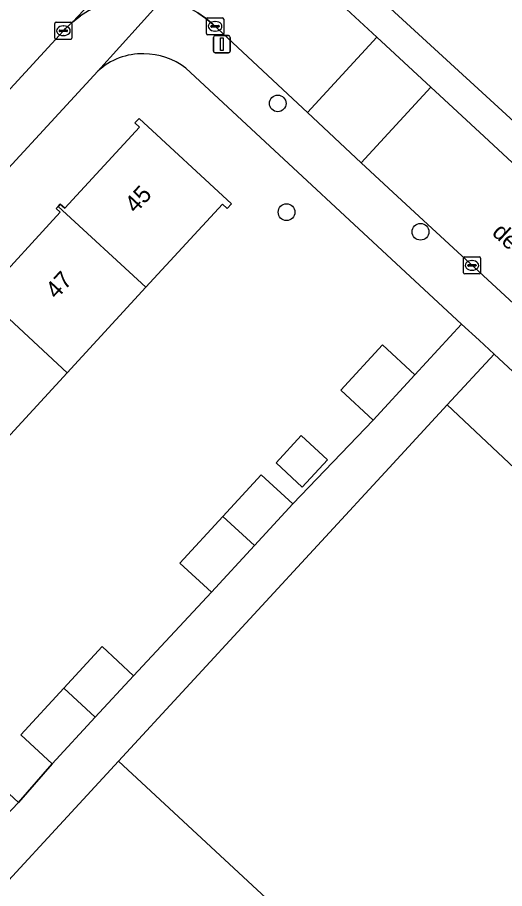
# Model space of a CAD drawing. Extents: x 159217 to 160349, y 381246 to 382172.
# Drawn here: x 159819.6 to 159848.1, y 381535.4 to 381586.3 of the extents above; entities that cross this region are included whole.
import ezdxf

# ---------------------------------------------------------------- set-up
doc = ezdxf.new("R2010")
doc.units = 0
for name, color, linetype in [('IMGEO_Boom', 7, 'Continuous'), ('IMGEO_Erf', 7, 'Continuous'), ('IMGEO_Kolk', 7, 'Continuous'), ('IMGEO_Lichtmast', 7, 'Continuous'), ('IMGEO_Openbare_ruimte_label', 7, 'Continuous'), ('IMGEO_Pand', 7, 'Continuous'), ('IMGEO_Pand_nummerreeks', 7, 'Continuous'), ('IMGEO_Rijbaan_lokaal_open', 7, 'Continuous'), ('IMGEO_Voetpad_open', 7, 'Continuous')]:
    doc.layers.add(name, color=color, linetype=linetype)

msp = doc.modelspace()

# ---------------------------------------------------------------- linework, layer by layer
at = {"layer": 'IMGEO_Boom'}
for centre in [(159834.841, 381581.307), (159835.36, 381574.95), (159843.195, 381573.805)]:
    msp.add_circle(centre, 0.489, dxfattribs=at)
at = {"layer": 'IMGEO_Erf'}
for points in [[(159891.859, 381656.228), (159840.577, 381600.766), (159843.162, 381598.335), (159836.759, 381591.155), (159854.989, 381574.45), (159863.492, 381583.729), (159861.622, 381585.458), (159864.266, 381588.318), (159866.785, 381591.042), (159868.655, 381589.313), (159872.741, 381593.716), (159870.871, 381595.445), (159873.515, 381598.305), (159876.034, 381601.029), (159877.904, 381599.3), (159881.961, 381603.666), (159884.605, 381606.525), (159884.405, 381606.71), (159882.189, 381604.314), (159880.519, 381605.858), (159882.735, 381608.254), (159885.254, 381610.979)], [(159824.319, 381583.193), (159764.137, 381517.952)], [(159816.889, 381543.015), (159819.68, 381540.44), (159821.649, 381542.703), (159819.81, 381544.4), (159822.324, 381547.125), (159824.567, 381549.557), (159826.406, 381547.86), (159830.964, 381552.738), (159829.125, 381554.435), (159831.639, 381557.16), (159833.882, 381559.592), (159835.721, 381557.895), (159840.421, 381562.8), (159838.53, 381564.545), (159840.976, 381567.197), (159842.867, 381565.452), (159845.603, 381568.403), (159829.458, 381583.371)], [(159817.74, 381570.204), (159822.114, 381574.946), (159821.883, 381575.159), (159822.002, 381575.288), (159822.12, 381575.416), (159822.38, 381575.176), (159826.752, 381579.916), (159826.485, 381580.162), (159826.727, 381580.424), (159832.139, 381575.432), (159831.883, 381575.155), (159831.603, 381575.413), (159827.127, 381570.56), (159822.523, 381565.569), (159817.864, 381560.519)], [(159854.322, 381560.319), (159847.497, 381566.647), (159844.752, 381563.687), (159869.124, 381540.774)]]:
    msp.add_lwpolyline(points, dxfattribs=at)
msp.add_lwpolyline([(159834.743, 381560.294), (159836.22, 381561.895), (159837.749, 381560.483), (159836.273, 381558.882)], close=True, dxfattribs=at)
for centre, radius, start, end in [((159826.9, 381580.405), 3.8, 88.362, 132.7968), ((159827.014, 381580.198), 4.005, 52.395, 90.0766)]:
    msp.add_arc(centre, radius, start, end, dxfattribs=at)
at = {"layer": 'IMGEO_Kolk'}
for p, q in [((159830.679, 381585.386), (159830.679, 381586.238)), ((159830.754, 381586.312), (159831.606, 381586.312)), ((159831.167, 381586.092), (159831.192, 381586.092)), ((159831.68, 381586.238), (159831.68, 381585.386)), ((159821.803, 381585.124), (159821.803, 381585.976)), ((159821.878, 381586.05), (159822.73, 381586.05)), ((159822.062, 381585.544), (159822.062, 381585.556)), ((159822.105, 381585.593), (159822.503, 381585.593)), ((159822.291, 381585.83), (159822.316, 381585.83)), ((159822.546, 381585.556), (159822.546, 381585.544)), ((159822.804, 381585.976), (159822.804, 381585.124)), ((159830.938, 381585.806), (159830.938, 381585.818)), ((159831.376, 381585.769), (159830.978, 381585.769)), ((159830.981, 381585.855), (159831.379, 381585.855)), ((159831.422, 381585.818), (159831.422, 381585.806)), ((159822.73, 381585.05), (159821.878, 381585.05)), ((159822.5, 381585.507), (159822.102, 381585.507)), ((159822.314, 381585.27), (159822.289, 381585.27)), ((159831.606, 381585.312), (159830.754, 381585.312)), ((159831.19, 381585.532), (159831.165, 381585.532)), ((159845.783, 381572.339), (159846.635, 381572.339)), ((159845.708, 381571.413), (159845.708, 381572.265)), ((159845.967, 381571.833), (159845.967, 381571.845)), ((159846.01, 381571.882), (159846.408, 381571.882)), ((159846.196, 381572.119), (159846.221, 381572.119)), ((159846.451, 381571.845), (159846.451, 381571.833)), ((159846.709, 381572.265), (159846.709, 381571.413)), ((159846.635, 381571.339), (159845.783, 381571.339)), ((159846.405, 381571.796), (159846.007, 381571.796)), ((159846.219, 381571.559), (159846.194, 381571.559))]:
    msp.add_line(p, q, dxfattribs=at)
for points in [[(159830.679, 381585.386), (159830.679, 381586.238)], [(159830.754, 381586.312), (159831.606, 381586.312)], [(159831.68, 381586.238), (159831.68, 381585.386)], [(159821.803, 381585.124), (159821.803, 381585.976)], [(159821.878, 381586.05), (159822.73, 381586.05)], [(159822.804, 381585.976), (159822.804, 381585.124)], [(159822.73, 381585.05), (159821.878, 381585.05)], [(159831.606, 381585.312), (159830.754, 381585.312)], [(159845.783, 381572.339), (159846.635, 381572.339)], [(159845.708, 381571.413), (159845.708, 381572.265)], [(159846.709, 381572.265), (159846.709, 381571.413)], [(159846.635, 381571.339), (159845.783, 381571.339)]]:
    msp.add_lwpolyline(points, dxfattribs=at)
for centre, radius, start, end in [((159830.756, 381586.236), 0.0765, 91.552, 178.448), ((159830.756, 381586.236), 0.0765, 91.552, 178.448), ((159831.604, 381586.236), 0.0765, 1.552, 88.448), ((159831.604, 381586.236), 0.0765, 1.552, 88.448), ((159821.88, 381585.974), 0.0765, 91.552, 178.448), ((159821.88, 381585.974), 0.0765, 91.552, 178.448), ((159822.102, 381585.553), 0.0403, 85.8775, 175.7526), ((159822.507, 381585.555), 0.0386, 1.7309, 96.639), ((159822.728, 381585.974), 0.0765, 1.552, 88.448), ((159822.728, 381585.974), 0.0765, 1.552, 88.448), ((159830.978, 381585.815), 0.0403, 85.8775, 175.7526), ((159830.975, 381585.805), 0.0366, 178.938, 274.7102), ((159831.379, 381585.812), 0.043, 264.8664, 352.4533), ((159831.383, 381585.817), 0.0386, 1.7309, 96.639), ((159821.88, 381585.126), 0.0765, 181.552, 268.448), ((159821.88, 381585.126), 0.0765, 181.552, 268.448), ((159822.099, 381585.543), 0.0366, 178.938, 274.7102), ((159822.503, 381585.55), 0.043, 264.8664, 352.4533), ((159822.728, 381585.126), 0.0765, 271.552, 358.448), ((159822.728, 381585.126), 0.0765, 271.552, 358.448), ((159830.756, 381585.388), 0.0765, 181.552, 268.448), ((159830.756, 381585.388), 0.0765, 181.552, 268.448), ((159831.604, 381585.388), 0.0765, 271.552, 358.448), ((159831.604, 381585.388), 0.0765, 271.552, 358.448), ((159845.785, 381572.263), 0.0765, 91.552, 178.448), ((159845.785, 381572.263), 0.0765, 91.552, 178.448), ((159846.633, 381572.263), 0.0765, 1.552, 88.448), ((159846.633, 381572.263), 0.0765, 1.552, 88.448), ((159846.007, 381571.842), 0.0403, 85.8775, 175.7526), ((159846.004, 381571.832), 0.0366, 178.938, 274.7102), ((159846.408, 381571.839), 0.043, 264.8664, 352.4533), ((159846.412, 381571.844), 0.0386, 1.7309, 96.639), ((159845.785, 381571.415), 0.0765, 181.552, 268.448), ((159845.785, 381571.415), 0.0765, 181.552, 268.448), ((159846.633, 381571.415), 0.0765, 271.552, 358.448), ((159846.633, 381571.415), 0.0765, 271.552, 358.448)]:
    msp.add_arc(centre, radius, start, end, dxfattribs=at)
for centre, major_axis, ratio, start_param, end_param in [((159831.166, 381585.812), (-0.387, 0.002), 0.722429, 4.712389, 7.853982), ((159831.191, 381585.812), (-0.39, 0.002), 0.717154, 1.570796, 4.712389), ((159822.29, 381585.55), (-0.387, 0.002), 0.722429, 4.712389, 7.853982), ((159822.315, 381585.55), (-0.39, 0.002), 0.717154, 1.570796, 4.712389), ((159846.195, 381571.839), (-0.387, 0.002), 0.722429, 4.712389, 7.853982), ((159846.22, 381571.839), (-0.39, 0.002), 0.717154, 1.570796, 4.712389)]:
    msp.add_ellipse(centre, major_axis=major_axis, ratio=ratio, start_param=start_param, end_param=end_param, dxfattribs=at)
at = {"layer": 'IMGEO_Lichtmast'}
for p, q in [((159831.077, 381584.366), (159831.077, 381585.166)), ((159831.077, 381585.166), (159831.077, 381584.366)), ((159831.177, 381585.266), (159831.967, 381585.266)), ((159831.967, 381585.266), (159831.177, 381585.266)), ((159832.067, 381585.166), (159832.067, 381584.366)), ((159832.067, 381584.366), (159832.067, 381585.166)), ((159831.967, 381584.266), (159831.177, 381584.266)), ((159831.177, 381584.266), (159831.967, 381584.266))]:
    msp.add_line(p, q, dxfattribs=at)
msp.add_lwpolyline([(159831.497, 381585.141), (159831.647, 381585.141), (159831.647, 381584.391), (159831.497, 381584.391), (159831.497, 381585.141)], dxfattribs=at)
for centre, start, end in [((159831.177, 381585.166), 90, 180), ((159831.177, 381585.166), 90, 180), ((159831.967, 381585.166), 0, 90), ((159831.967, 381585.166), 360, 90), ((159831.177, 381584.366), 180, 270), ((159831.177, 381584.366), 180, 270), ((159831.967, 381584.366), 270, 0), ((159831.967, 381584.366), 270, 0)]:
    msp.add_arc(centre, 0.1, start, end, dxfattribs=at)
at = {"layer": 'IMGEO_Pand'}
for points in [[(159822.002, 381575.288), (159827.127, 381570.56), (159831.603, 381575.413), (159831.883, 381575.155), (159832.139, 381575.432), (159826.727, 381580.424), (159826.485, 381580.162), (159826.752, 381579.916), (159822.38, 381575.176), (159822.12, 381575.416)], [(159817.406, 381570.289), (159822.523, 381565.569), (159827.127, 381570.56), (159822.002, 381575.288), (159821.883, 381575.159), (159822.114, 381574.946), (159817.74, 381570.204), (159817.517, 381570.409)], [(159812.767, 381565.221), (159817.864, 381560.519), (159822.523, 381565.569), (159817.406, 381570.289), (159817.294, 381570.168), (159817.531, 381569.95), (159813.091, 381565.137), (159812.874, 381565.337)], [(159840.421, 381562.8), (159842.867, 381565.452), (159840.976, 381567.197), (159838.53, 381564.545)], [(159834.743, 381560.294), (159836.273, 381558.882), (159837.749, 381560.483), (159836.22, 381561.895)], [(159831.639, 381557.16), (159833.478, 381555.464), (159835.721, 381557.895), (159833.882, 381559.592)], [(159831.639, 381557.16), (159829.125, 381554.435), (159830.964, 381552.738), (159833.478, 381555.464)], [(159824.163, 381545.429), (159826.406, 381547.86), (159824.567, 381549.557), (159822.324, 381547.125)], [(159824.163, 381545.429), (159822.324, 381547.125), (159819.81, 381544.4), (159821.649, 381542.703)], [(159819.68, 381540.44), (159816.889, 381543.015), (159814.418, 381540.407), (159815.396, 381539.616), (159813.152, 381537.183), (159814.991, 381535.486), (159817.235, 381537.919)], [(159825.528, 381542.87), (159815.621, 381532.143), (159829.156, 381519.292), (159841.734, 381507.351), (159842.053, 381507.683), (159844.346, 381510.071), (159839.82, 381514.42), (159842.354, 381516.877), (159847.835, 381522.19), (159836.336, 381532.851)]]:
    msp.add_lwpolyline(points, close=True, dxfattribs=at)
msp.add_lwpolyline([(159869.124, 381540.774), (159844.752, 381563.687), (159841.359, 381560.013), (159825.528, 381542.87), (159836.336, 381532.851), (159847.835, 381522.19), (159848.51, 381521.565), (159852.177, 381518.166), (159855.252, 381521.539), (159869.206, 381538.504)], dxfattribs=at)
at = {"layer": 'IMGEO_Rijbaan_lokaal_open'}
for points in [[(159804.623, 381566.347), (159822.289, 381585.535), (159822.436, 381585.689), (159822.853, 381586.072), (159834.176, 381598.121), (159834.644, 381598.738), (159835.165, 381599.311), (159838.508, 381602.939), (159860.89, 381627.268)], [(159834.176, 381598.121), (159822.853, 381586.072), (159823.301, 381586.416)], [(159830.169, 381586.603), (159830.626, 381586.287), (159831.053, 381585.932), (159836.587, 381580.771), (159840.646, 381585.172), (159835.569, 381589.866)], [(159855.141, 381571.732), (159846.923, 381579.367), (159843.803, 381582.252), (159839.731, 381577.838), (159841.851, 381575.861), (159848.634, 381569.604)]]:
    msp.add_lwpolyline(points, dxfattribs=at)
msp.add_lwpolyline([(159839.731, 381577.838), (159843.803, 381582.252), (159840.646, 381585.172), (159836.587, 381580.771)], close=True, dxfattribs=at)
at = {"layer": 'IMGEO_Voetpad_open'}
for points in [[(159836.759, 381591.155), (159835.569, 381589.866), (159840.646, 381585.172), (159843.803, 381582.252), (159846.923, 381579.367), (159855.141, 381571.732), (159864.692, 381562.858), (159872.694, 381555.382), (159876.296, 381552.057), (159878.534, 381549.992), (159878.959, 381549.646), (159879.412, 381549.34), (159879.891, 381549.076), (159880.392, 381548.855), (159880.911, 381548.68), (159881.443, 381548.552), (159881.985, 381548.472), (159882.531, 381548.441), (159883.078, 381548.459), (159883.095, 381548.46)], [(159878.839, 381554.068), (159877.851, 381554.987), (159875.577, 381557.103), (159873.348, 381559.178), (159871.118, 381561.253), (159868.889, 381563.328), (159866.66, 381565.402), (159864.43, 381567.477), (159862.201, 381569.552), (159859.971, 381571.627), (159857.742, 381573.702), (159857.324, 381574.089), (159856.438, 381573.122), (159854.989, 381574.45), (159836.759, 381591.155)], [(159841.851, 381575.861), (159839.731, 381577.838), (159836.587, 381580.771), (159831.053, 381585.932), (159830.626, 381586.287), (159830.169, 381586.603), (159829.686, 381586.876), (159829.181, 381587.105), (159828.656, 381587.289), (159828.118, 381587.424), (159824.319, 381583.193)], [(159829.458, 381583.371), (159845.603, 381568.403), (159846.62, 381567.46), (159847.497, 381566.647), (159854.322, 381560.319), (159864.549, 381550.739), (159873.023, 381542.974), (159874.549, 381543.945), (159874.342, 381544.586), (159874.079, 381545.206), (159873.762, 381545.801), (159873.393, 381546.364), (159872.975, 381546.892), (159872.512, 381547.381), (159872.339, 381547.543), (159864.737, 381554.71), (159856.274, 381562.547), (159853.689, 381564.941), (159848.634, 381569.604), (159841.851, 381575.861)], [(159815.621, 381532.143), (159825.528, 381542.87), (159841.359, 381560.013), (159844.752, 381563.687), (159847.497, 381566.647), (159846.62, 381567.46), (159845.603, 381568.403), (159842.867, 381565.452), (159840.421, 381562.8), (159835.721, 381557.895), (159833.478, 381555.464), (159830.964, 381552.738), (159826.406, 381547.86), (159824.163, 381545.429), (159821.649, 381542.703), (159819.68, 381540.44), (159817.235, 381537.919)]]:
    msp.add_lwpolyline(points, dxfattribs=at)
msp.add_lwpolyline([(159824.319, 381583.193), (159828.118, 381587.424), (159827.57, 381587.511), (159827.016, 381587.549), (159826.461, 381587.537), (159825.909, 381587.475), (159825.346, 381587.357), (159824.806, 381587.192), (159824.282, 381586.979), (159823.779, 381586.719), (159823.301, 381586.416), (159822.853, 381586.072), (159822.436, 381585.689), (159822.289, 381585.535), (159804.623, 381566.347), (159788.349, 381548.598), (159768.221, 381526.805), (159761.898, 381520.03), (159764.137, 381517.952)], close=True, dxfattribs=at)
for centre, radius, start, end in [((159826.9, 381580.405), 3.8, 88.362, 132.7968), ((159827.014, 381580.198), 4.005, 52.395, 90.0766)]:
    msp.add_arc(centre, radius, start, end, dxfattribs=at)

# ---------------------------------------------------------------- texts
at = {"layer": 'IMGEO_Openbare_ruimte_label'}
msp.add_text('de Fallastraat', height=1, rotation=317.2291, dxfattribs=at).set_placement((159847.321, 381573.681))
at = {"layer": 'IMGEO_Pand_nummerreeks'}
for s, p in [('45', (159826.526, 381574.838)), ('47', (159821.892, 381569.823))]:
    msp.add_text(s, height=1, rotation=47.2594, dxfattribs=at).set_placement(p)

doc.saveas('drawing.dxf')
